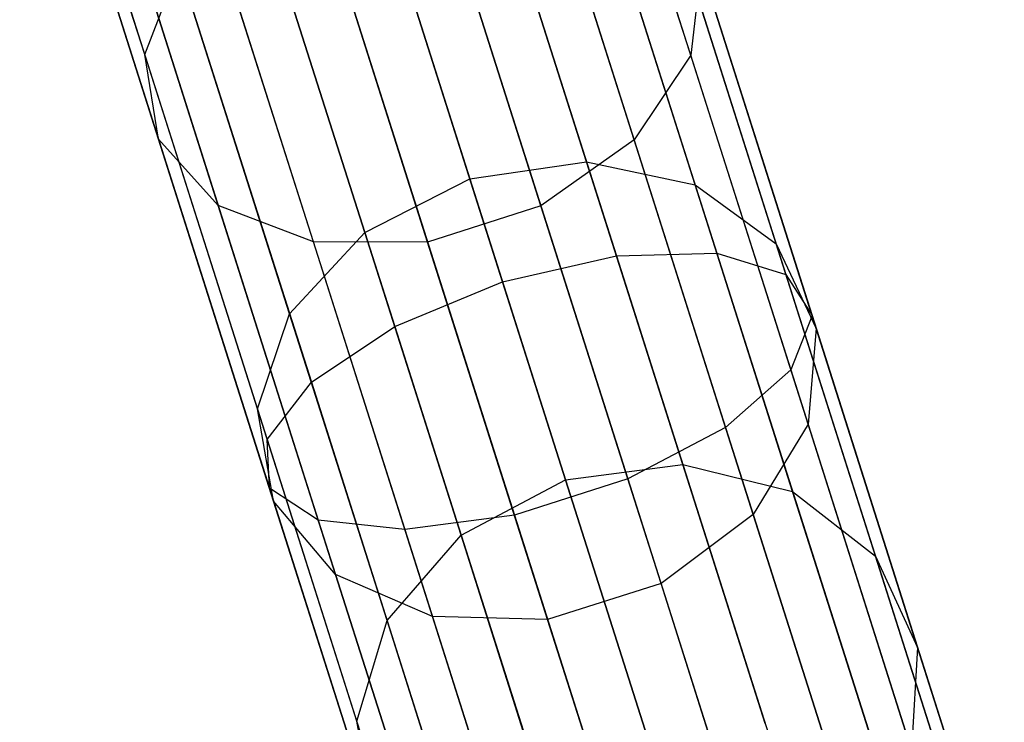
# Model space of a CAD drawing. Extents: x -189 to 189, y -189 to 189.
# Tile 320 of 591: x 51.72 to 55.16, y -169.31 to -166.86. Entities that reach past the tile are written whole.
import ezdxf

# ---------------------------------------------------------------- set-up
doc = ezdxf.new("R2010")
doc.units = 0
doc.header["$LTSCALE"] = 25.4
doc.layers.get('0').update_dxf_attribs({"linetype": 'CONTINUOUS'})

# ---------------------------------------------------------------- blocks, each defined once
blk = doc.blocks.new('CAMELEON-KENAI-C-12244_STL')
at = {"color": 0}
for p, q in [((54.0599, -166.9838, -153.7748), (53.6052, -165.5547, -155.1732)), ((54.0599, -166.9838, -153.7748), (53.6052, -165.5547, -155.1732)), ((52.1523, -166.9813, -153.2114), (51.7156, -165.6087, -154.5547)), ((52.1523, -166.9813, -153.2114), (51.7156, -165.6087, -154.5547)), ((53.862, -167.2795, -153.99), (53.4005, -165.8289, -155.4095)), ((53.862, -167.2795, -153.99), (53.4005, -165.8289, -155.4095)), ((52.2008, -167.2774, -153.4994), (51.755, -165.8759, -154.8708)), ((52.2008, -167.2774, -153.4994), (51.755, -165.8759, -154.8708)), ((53.5886, -165.9078, -11.0766), (54.151, -167.6756, -11.7724)), ((53.5886, -165.9078, -11.0766), (54.151, -167.6756, -11.7724)), ((53.2456, -165.9393, -11.3095), (53.8009, -167.6847, -11.9966)), ((53.2456, -165.9393, -11.3095), (53.8009, -167.6847, -11.9966)), ((53.8198, -165.9487, -10.7333), (54.3926, -167.7494, -11.4422)), ((53.8198, -165.9487, -10.7333), (54.3926, -167.7494, -11.4422)), ((53.4028, -167.7751, -12.0759), (52.8501, -166.0376, -11.3919)), ((53.4028, -167.7751, -12.0759), (52.8501, -166.0376, -11.3919)), ((53.5368, -167.5103, -154.1077), (53.0715, -166.048, -155.5388)), ((53.5368, -167.5103, -154.1077), (53.0715, -166.048, -155.5388)), ((52.4093, -167.5089, -153.7748), (51.9547, -166.0798, -155.1732)), ((52.4093, -167.5089, -153.7748), (51.9547, -166.0798, -155.1732)), ((53.8992, -166.0548, -10.3392), (54.4841, -167.8933, -11.0629)), ((53.8992, -166.0548, -10.3392), (54.4841, -167.8933, -11.0629)), ((52.7417, -167.6359, -153.99), (52.2802, -166.1853, -155.4095)), ((52.7417, -167.6359, -153.99), (52.2802, -166.1853, -155.4095)), ((52.4704, -166.1859, -11.3095), (53.0257, -167.9313, -11.9966)), ((52.4704, -166.1859, -11.3095), (53.0257, -167.9313, -11.9966)), ((53.1405, -167.6364, -154.1077), (52.6753, -166.174, -155.5388)), ((53.1405, -167.6364, -154.1077), (52.6753, -166.174, -155.5388)), ((53.6964, -167.3562, -151.3555), (53.3146, -166.1562, -152.7905)), ((53.6964, -167.3562, -151.3555), (53.3146, -166.1562, -152.7905)), ((52.9082, -166.2204, -152.7303), (53.2882, -167.4149, -151.3018)), ((52.9082, -166.2204, -152.7303), (53.2882, -167.4149, -151.3018)), ((54.075, -167.4367, -151.5073), (53.6884, -166.2214, -152.9607)), ((54.075, -167.4367, -151.5073), (53.6884, -166.2214, -152.9607)), ((53.813, -166.2079, -9.9623), (54.4094, -168.0826, -10.7003)), ((53.813, -166.2079, -9.9623), (54.4094, -168.0826, -10.7003)), ((52.1723, -166.3584, -11.0766), (52.7346, -168.1261, -11.7724)), ((52.1723, -166.3584, -11.0766), (52.7346, -168.1261, -11.7724)), ((53.5762, -166.3814, -9.6678), (54.1816, -168.2843, -10.4169)), ((53.5762, -166.3814, -9.6678), (54.1816, -168.2843, -10.4169)), ((52.9212, -167.6028, -151.3555), (52.5394, -166.4029, -152.7905)), ((52.9212, -167.6028, -151.3555), (52.5394, -166.4029, -152.7905)), ((54.3587, -167.6426, -151.731), (53.9649, -166.4047, -153.2114)), ((54.3587, -167.6426, -151.731), (53.9649, -166.4047, -153.2114)), ((52.0072, -166.5253, -10.7333), (52.58, -168.326, -11.4422)), ((52.0072, -166.5253, -10.7333), (52.58, -168.326, -11.4422)), ((53.2298, -166.5454, -9.5066), (53.8401, -168.4638, -10.2618)), ((53.2298, -166.5454, -9.5066), (53.8401, -168.4638, -10.2618)), ((52.0037, -166.6578, -10.3392), (52.5886, -168.4963, -11.0629)), ((52.0037, -166.6578, -10.3392), (52.5886, -168.4963, -11.0629)), ((52.1523, -166.9813, -153.2114), (52.272, -166.672, -152.9607)), ((52.1523, -166.9813, -153.2114), (52.272, -166.672, -152.9607)), ((52.6587, -167.8873, -151.5073), (52.272, -166.672, -152.9607)), ((52.6587, -167.8873, -151.5073), (52.272, -166.672, -152.9607)), ((52.8335, -166.6714, -9.5066), (53.4438, -168.5898, -10.2618)), ((52.8335, -166.6714, -9.5066), (53.4438, -168.5898, -10.2618)), ((54.0963, -166.6744, -153.4994), (54.0599, -166.9838, -153.7748)), ((54.0963, -166.6744, -153.4994), (54.0599, -166.9838, -153.7748)), ((54.4984, -167.9383, -151.9879), (54.0963, -166.6744, -153.4994)), ((54.4984, -167.9383, -151.9879), (54.0963, -166.6744, -153.4994)), ((52.1625, -166.733, -9.9623), (52.7589, -168.6077, -10.7003)), ((52.1625, -166.733, -9.9623), (52.7589, -168.6077, -10.7003)), ((52.456, -166.7378, -9.6678), (53.0614, -168.6407, -10.4169)), ((52.456, -166.7378, -9.6678), (53.0614, -168.6407, -10.4169)), ((52.2008, -167.2774, -153.4994), (52.1523, -166.9813, -153.2114)), ((52.5461, -168.2193, -151.731), (52.1523, -166.9813, -153.2114)), ((52.2008, -167.2774, -153.4994), (52.1523, -166.9813, -153.2114)), ((52.5461, -168.2193, -151.731), (52.1523, -166.9813, -153.2114)), ((54.0599, -166.9838, -153.7748), (53.862, -167.2795, -153.99)), ((54.0599, -166.9838, -153.7748), (53.862, -167.2795, -153.99)), ((54.4699, -168.2726, -152.2335), (54.0599, -166.9838, -153.7748)), ((54.4699, -168.2726, -152.2335), (54.0599, -166.9838, -153.7748)), ((52.4093, -167.5089, -153.7748), (52.2008, -167.2774, -153.4994)), ((52.6029, -168.5413, -151.9879), (52.2008, -167.2774, -153.4994)), ((52.4093, -167.5089, -153.7748), (52.2008, -167.2774, -153.4994)), ((52.6029, -168.5413, -151.9879), (52.2008, -167.2774, -153.4994)), ((53.862, -167.2795, -153.99), (53.5368, -167.5103, -154.1077)), ((53.862, -167.2795, -153.99), (53.5368, -167.5103, -154.1077)), ((54.2781, -168.5877, -152.4255), (53.862, -167.2795, -153.99)), ((54.2781, -168.5877, -152.4255), (53.862, -167.2795, -153.99)), ((53.2882, -167.4149, -151.3018), (53.6964, -167.3562, -151.3555)), ((53.2882, -167.4149, -151.3018), (53.6964, -167.3562, -151.3555)), ((53.6964, -167.3562, -151.3555), (54.075, -167.4367, -151.5073)), ((54.0327, -168.4135, -149.8019), (53.6964, -167.3562, -151.3555)), ((54.0327, -168.4135, -149.8019), (53.6964, -167.3562, -151.3555)), ((53.6964, -167.3562, -151.3555), (54.075, -167.4367, -151.5073)), ((52.9212, -167.6028, -151.3555), (53.2882, -167.4149, -151.3018)), ((52.9212, -167.6028, -151.3555), (53.2882, -167.4149, -151.3018)), ((53.2882, -167.4149, -151.3018), (53.6231, -168.4674, -149.7553)), ((53.2882, -167.4149, -151.3018), (53.6231, -168.4674, -149.7553)), ((54.075, -167.4367, -151.5073), (54.3587, -167.6426, -151.731)), ((54.4157, -168.5076, -149.9339), (54.075, -167.4367, -151.5073)), ((54.4157, -168.5076, -149.9339), (54.075, -167.4367, -151.5073)), ((54.075, -167.4367, -151.5073), (54.3587, -167.6426, -151.731)), ((52.7417, -167.6359, -153.99), (52.4093, -167.5089, -153.7748)), ((52.8193, -168.7977, -152.2335), (52.4093, -167.5089, -153.7748)), ((52.7417, -167.6359, -153.99), (52.4093, -167.5089, -153.7748)), ((52.8193, -168.7977, -152.2335), (52.4093, -167.5089, -153.7748)), ((53.5368, -167.5103, -154.1077), (53.1405, -167.6364, -154.1077)), ((53.5368, -167.5103, -154.1077), (53.1405, -167.6364, -154.1077)), ((53.9563, -168.8292, -152.5305), (53.5368, -167.5103, -154.1077)), ((53.9563, -168.8292, -152.5305), (53.5368, -167.5103, -154.1077)), ((52.6587, -167.8873, -151.5073), (52.9212, -167.6028, -151.3555)), ((52.6587, -167.8873, -151.5073), (52.9212, -167.6028, -151.3555)), ((53.2575, -168.6601, -149.8019), (52.9212, -167.6028, -151.3555)), ((53.2575, -168.6601, -149.8019), (52.9212, -167.6028, -151.3555)), ((53.1405, -167.6364, -154.1077), (52.7417, -167.6359, -153.99)), ((53.1579, -168.9441, -152.4255), (52.7417, -167.6359, -153.99)), ((53.1405, -167.6364, -154.1077), (52.7417, -167.6359, -153.99)), ((53.1579, -168.9441, -152.4255), (52.7417, -167.6359, -153.99)), ((53.5601, -168.9553, -152.5305), (53.1405, -167.6364, -154.1077)), ((53.5601, -168.9553, -152.5305), (53.1405, -167.6364, -154.1077)), ((54.3587, -167.6426, -151.731), (54.4984, -167.9383, -151.9879)), ((54.7057, -168.7334, -150.1282), (54.3587, -167.6426, -151.731)), ((54.7057, -168.7334, -150.1282), (54.3587, -167.6426, -151.731)), ((54.3587, -167.6426, -151.731), (54.4984, -167.9383, -151.9879)), ((53.4028, -167.7751, -12.0759), (53.8009, -167.6847, -11.9966)), ((53.4028, -167.7751, -12.0759), (53.8009, -167.6847, -11.9966)), ((53.8009, -167.6847, -11.9966), (54.151, -167.6756, -11.7724)), ((53.8009, -167.6847, -11.9966), (54.151, -167.6756, -11.7724)), ((53.8009, -167.6847, -11.9966), (54.3319, -169.3539, -12.8675)), ((53.8009, -167.6847, -11.9966), (54.3319, -169.3539, -12.8675)), ((54.151, -167.6756, -11.7724), (54.6888, -169.3662, -12.6545)), ((54.151, -167.6756, -11.7724), (54.6888, -169.3662, -12.6545)), ((54.151, -167.6756, -11.7724), (54.3926, -167.7494, -11.4422)), ((54.151, -167.6756, -11.7724), (54.3926, -167.7494, -11.4422)), ((54.3926, -167.7494, -11.4422), (54.9405, -169.4715, -12.3407)), ((54.3926, -167.7494, -11.4422), (54.9405, -169.4715, -12.3407)), ((54.3926, -167.7494, -11.4422), (54.4841, -167.8933, -11.0629)), ((54.3926, -167.7494, -11.4422), (54.4841, -167.8933, -11.0629)), ((53.0257, -167.9313, -11.9966), (53.4028, -167.7751, -12.0759)), ((53.0257, -167.9313, -11.9966), (53.4028, -167.7751, -12.0759)), ((53.9314, -169.4368, -12.9429), (53.4028, -167.7751, -12.0759)), ((53.9314, -169.4368, -12.9429), (53.4028, -167.7751, -12.0759)), ((52.5461, -168.2193, -151.731), (52.6587, -167.8873, -151.5073)), ((52.5461, -168.2193, -151.731), (52.6587, -167.8873, -151.5073)), ((52.9993, -168.9582, -149.9339), (52.6587, -167.8873, -151.5073)), ((52.9993, -168.9582, -149.9339), (52.6587, -167.8873, -151.5073)), ((54.4841, -167.8933, -11.0629), (54.4094, -168.0826, -10.7003)), ((54.4841, -167.8933, -11.0629), (54.4094, -168.0826, -10.7003)), ((54.4841, -167.8933, -11.0629), (55.0434, -169.6516, -11.9804)), ((54.4841, -167.8933, -11.0629), (55.0434, -169.6516, -11.9804)), ((52.7346, -168.1261, -11.7724), (53.0257, -167.9313, -11.9966)), ((52.7346, -168.1261, -11.7724), (53.0257, -167.9313, -11.9966)), ((53.0257, -167.9313, -11.9966), (53.5567, -169.6005, -12.8675)), ((53.0257, -167.9313, -11.9966), (53.5567, -169.6005, -12.8675)), ((54.4984, -167.9383, -151.9879), (54.4699, -168.2726, -152.2335)), ((54.4984, -167.9383, -151.9879), (54.4699, -168.2726, -152.2335)), ((54.8526, -169.052, -150.3514), (54.4984, -167.9383, -151.9879)), ((54.8526, -169.052, -150.3514), (54.4984, -167.9383, -151.9879)), ((54.4094, -168.0826, -10.7003), (54.1816, -168.2843, -10.4169)), ((54.4094, -168.0826, -10.7003), (54.1816, -168.2843, -10.4169)), ((54.4094, -168.0826, -10.7003), (54.9798, -169.8754, -11.6357)), ((54.4094, -168.0826, -10.7003), (54.9798, -169.8754, -11.6357)), ((52.58, -168.326, -11.4422), (52.7346, -168.1261, -11.7724)), ((52.58, -168.326, -11.4422), (52.7346, -168.1261, -11.7724)), ((52.7346, -168.1261, -11.7724), (53.2725, -169.8167, -12.6545)), ((52.7346, -168.1261, -11.7724), (53.2725, -169.8167, -12.6545)), ((52.6029, -168.5413, -151.9879), (52.5461, -168.2193, -151.731)), ((52.8931, -169.3101, -150.1282), (52.5461, -168.2193, -151.731)), ((52.6029, -168.5413, -151.9879), (52.5461, -168.2193, -151.731)), ((52.8931, -169.3101, -150.1282), (52.5461, -168.2193, -151.731)), ((54.1816, -168.2843, -10.4169), (53.8401, -168.4638, -10.2618)), ((54.1816, -168.2843, -10.4169), (53.8401, -168.4638, -10.2618)), ((54.1816, -168.2843, -10.4169), (54.7606, -170.1042, -11.3664)), ((54.1816, -168.2843, -10.4169), (54.7606, -170.1042, -11.3664)), ((54.4699, -168.2726, -152.2335), (54.2781, -168.5877, -152.4255)), ((54.4699, -168.2726, -152.2335), (54.2781, -168.5877, -152.4255)), ((54.8311, -169.4082, -150.5649), (54.4699, -168.2726, -152.2335)), ((54.8311, -169.4082, -150.5649), (54.4699, -168.2726, -152.2335)), ((52.5886, -168.4963, -11.0629), (52.58, -168.326, -11.4422)), ((52.58, -168.326, -11.4422), (53.1279, -170.0481, -12.3407)), ((52.58, -168.326, -11.4422), (53.1279, -170.0481, -12.3407)), ((52.5886, -168.4963, -11.0629), (52.58, -168.326, -11.4422)), ((53.6231, -168.4674, -149.7553), (54.0327, -168.4135, -149.8019)), ((53.6231, -168.4674, -149.7553), (54.0327, -168.4135, -149.8019)), ((54.0327, -168.4135, -149.8019), (54.4157, -168.5076, -149.9339)), ((54.3203, -169.3176, -148.1453), (54.0327, -168.4135, -149.8019)), ((54.3203, -169.3176, -148.1453), (54.0327, -168.4135, -149.8019)), ((54.0327, -168.4135, -149.8019), (54.4157, -168.5076, -149.9339)), ((53.2575, -168.6601, -149.8019), (53.6231, -168.4674, -149.7553)), ((53.2575, -168.6601, -149.8019), (53.6231, -168.4674, -149.7553)), ((53.8401, -168.4638, -10.2618), (53.4438, -168.5898, -10.2618)), ((53.8401, -168.4638, -10.2618), (53.4438, -168.5898, -10.2618)), ((53.6231, -168.4674, -149.7553), (53.9094, -169.3675, -148.1061)), ((53.6231, -168.4674, -149.7553), (53.9094, -169.3675, -148.1061)), ((53.8401, -168.4638, -10.2618), (54.4237, -170.2984, -11.2191)), ((53.8401, -168.4638, -10.2618), (54.4237, -170.2984, -11.2191)), ((52.7589, -168.6077, -10.7003), (52.5886, -168.4963, -11.0629)), ((52.5886, -168.4963, -11.0629), (53.1479, -170.2546, -11.9804)), ((52.5886, -168.4963, -11.0629), (53.1479, -170.2546, -11.9804)), ((52.7589, -168.6077, -10.7003), (52.5886, -168.4963, -11.0629)), ((54.4157, -168.5076, -149.9339), (54.7057, -168.7334, -150.1282)), ((54.707, -169.4233, -148.256), (54.4157, -168.5076, -149.9339)), ((54.707, -169.4233, -148.256), (54.4157, -168.5076, -149.9339)), ((54.4157, -168.5076, -149.9339), (54.7057, -168.7334, -150.1282)), ((52.8193, -168.7977, -152.2335), (52.6029, -168.5413, -151.9879)), ((52.9572, -169.655, -150.3514), (52.6029, -168.5413, -151.9879)), ((52.8193, -168.7977, -152.2335), (52.6029, -168.5413, -151.9879)), ((52.9572, -169.655, -150.3514), (52.6029, -168.5413, -151.9879)), ((53.4438, -168.5898, -10.2618), (53.0614, -168.6407, -10.4169)), ((53.4438, -168.5898, -10.2618), (53.0614, -168.6407, -10.4169)), ((53.4438, -168.5898, -10.2618), (54.0275, -170.4245, -11.2191)), ((53.4438, -168.5898, -10.2618), (54.0275, -170.4245, -11.2191)), ((54.2781, -168.5877, -152.4255), (53.9563, -168.8292, -152.5305)), ((54.2781, -168.5877, -152.4255), (53.9563, -168.8292, -152.5305)), ((54.6448, -169.7405, -150.7317), (54.2781, -168.5877, -152.4255)), ((54.6448, -169.7405, -150.7317), (54.2781, -168.5877, -152.4255)), ((53.0614, -168.6407, -10.4169), (52.7589, -168.6077, -10.7003)), ((52.7589, -168.6077, -10.7003), (53.3292, -170.4005, -11.6357)), ((52.7589, -168.6077, -10.7003), (53.3292, -170.4005, -11.6357)), ((53.0614, -168.6407, -10.4169), (52.7589, -168.6077, -10.7003)), ((52.9993, -168.9582, -149.9339), (53.2575, -168.6601, -149.8019)), ((52.9993, -168.9582, -149.9339), (53.2575, -168.6601, -149.8019)), ((53.0614, -168.6407, -10.4169), (53.6403, -170.4606, -11.3664)), ((53.0614, -168.6407, -10.4169), (53.6403, -170.4606, -11.3664)), ((53.5451, -169.5642, -148.1453), (53.2575, -168.6601, -149.8019)), ((53.5451, -169.5642, -148.1453), (53.2575, -168.6601, -149.8019)), ((54.7057, -168.7334, -150.1282), (54.8526, -169.052, -150.3514)), ((55.0024, -169.6662, -148.4191), (54.7057, -168.7334, -150.1282)), ((55.0024, -169.6662, -148.4191), (54.7057, -168.7334, -150.1282)), ((54.7057, -168.7334, -150.1282), (54.8526, -169.052, -150.3514)), ((53.1579, -168.9441, -152.4255), (52.8193, -168.7977, -152.2335)), ((53.1806, -169.9333, -150.5649), (52.8193, -168.7977, -152.2335)), ((53.1579, -168.9441, -152.4255), (52.8193, -168.7977, -152.2335)), ((53.1806, -169.9333, -150.5649), (52.8193, -168.7977, -152.2335)), ((53.9563, -168.8292, -152.5305), (53.5601, -168.9553, -152.5305)), ((53.9563, -168.8292, -152.5305), (53.5601, -168.9553, -152.5305)), ((54.326, -169.9913, -150.823), (53.9563, -168.8292, -152.5305)), ((54.326, -169.9913, -150.823), (53.9563, -168.8292, -152.5305)), ((52.8931, -169.3101, -150.1282), (52.9993, -168.9582, -149.9339)), ((52.8931, -169.3101, -150.1282), (52.9993, -168.9582, -149.9339)), ((53.2906, -169.8739, -148.256), (52.9993, -168.9582, -149.9339)), ((53.2906, -169.8739, -148.256), (52.9993, -168.9582, -149.9339)), ((53.5601, -168.9553, -152.5305), (53.1579, -168.9441, -152.4255)), ((53.5246, -170.0968, -150.7317), (53.1579, -168.9441, -152.4255)), ((53.5601, -168.9553, -152.5305), (53.1579, -168.9441, -152.4255)), ((53.5246, -170.0968, -150.7317), (53.1579, -168.9441, -152.4255)), ((53.9297, -170.1174, -150.823), (53.5601, -168.9553, -152.5305)), ((53.9297, -170.1174, -150.823), (53.5601, -168.9553, -152.5305)), ((54.8526, -169.052, -150.3514), (54.8311, -169.4082, -150.5649)), ((54.8526, -169.052, -150.3514), (54.8311, -169.4082, -150.5649)), ((55.1556, -170.0044, -148.6064), (54.8526, -169.052, -150.3514)), ((55.1556, -170.0044, -148.6064), (54.8526, -169.052, -150.3514)), ((52.9572, -169.655, -150.3514), (52.8931, -169.3101, -150.1282)), ((53.1898, -170.2428, -148.4191), (52.8931, -169.3101, -150.1282)), ((52.9572, -169.655, -150.3514), (52.8931, -169.3101, -150.1282)), ((53.1898, -170.2428, -148.4191), (52.8931, -169.3101, -150.1282))]:
    blk.add_line(p, q, dxfattribs=at)

msp = doc.modelspace()

# ---------------------------------------------------------------- block references
at = {"color": 0}
msp.add_blockref('CAMELEON-KENAI-C-12244_STL', (0, 0), dxfattribs=at)

doc.saveas('drawing.dxf')
